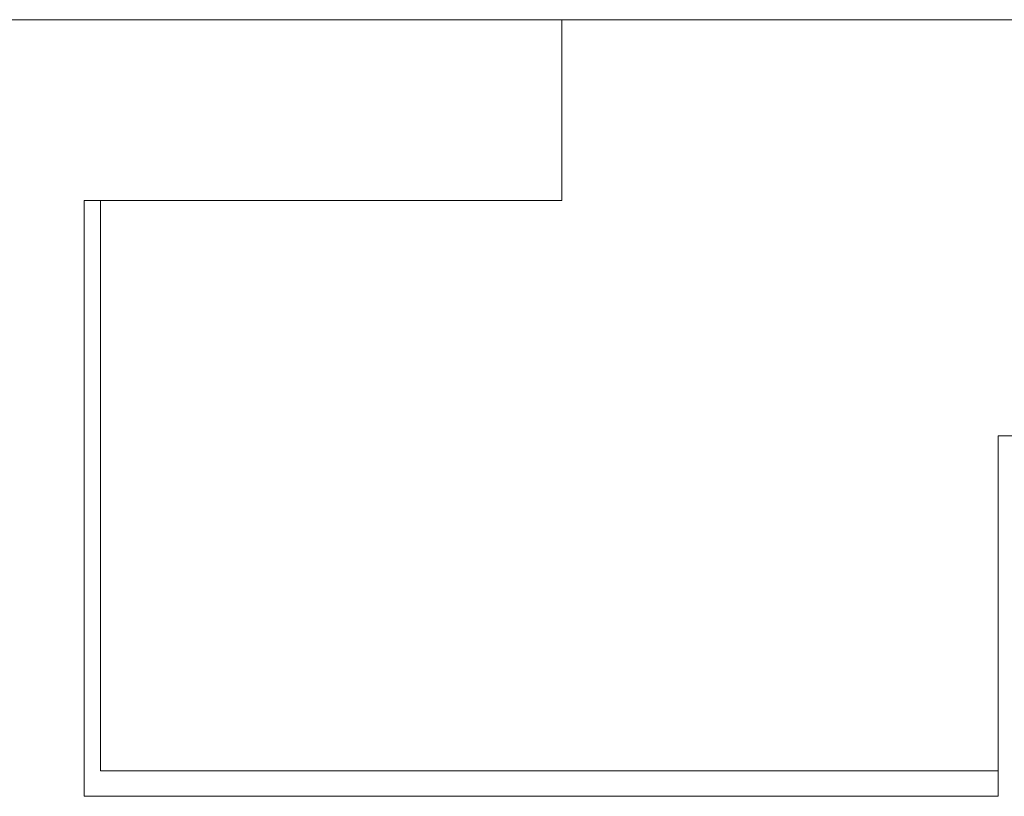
# Model space of a CAD drawing. Header units: millimetres. Extents: x 321 to 585, y -277 to 9.
# Tile 945 of 1056: x 347.47 to 352.91, y -10.21 to -5.91. Entities that reach past the tile are written whole.
import ezdxf

# ---------------------------------------------------------------- set-up
doc = ezdxf.new("R2010")
doc.units = ezdxf.units.MM
doc.header["$MEASUREMENT"] = 0
doc.layers.add('IFC-Laje-Contorno', color=134, linetype='Continuous', lineweight=5)

msp = doc.modelspace()

# ---------------------------------------------------------------- linework, layer by layer
at = {"layer": 'IFC-Laje-Contorno', "color": 7, "lineweight": 5}
for p, q in [((346.1166, -5.9124), (355.6907, -5.9124)), ((346.6297, -5.9124), (350.4691, -5.9124)), ((347.0197, -5.9124), (350.4691, -5.9124)), ((350.4691, -5.9124), (355.6907, -5.9124)), ((350.4691, -6.9124), (350.4691, -5.9124)), ((350.4691, -6.9124), (350.4691, -5.9124)), ((347.8297, -6.9124), (350.4691, -6.9124)), ((347.8297, -10.2061), (347.8297, -6.9124)), ((347.9197, -6.9124), (350.4691, -6.9124)), ((347.9197, -10.0661), (347.9197, -6.9124)), ((352.8797, -8.2124), (354.0797, -8.2124)), ((352.8797, -10.2061), (352.8797, -8.2124)), ((352.8797, -10.0661), (352.8797, -8.2124)), ((352.8797, -8.2124), (354.0797, -8.2124)), ((347.9197, -10.0661), (352.8797, -10.0661)), ((347.8297, -10.2061), (352.8797, -10.2061))]:
    msp.add_line(p, q, dxfattribs=at)

doc.saveas('drawing.dxf')
